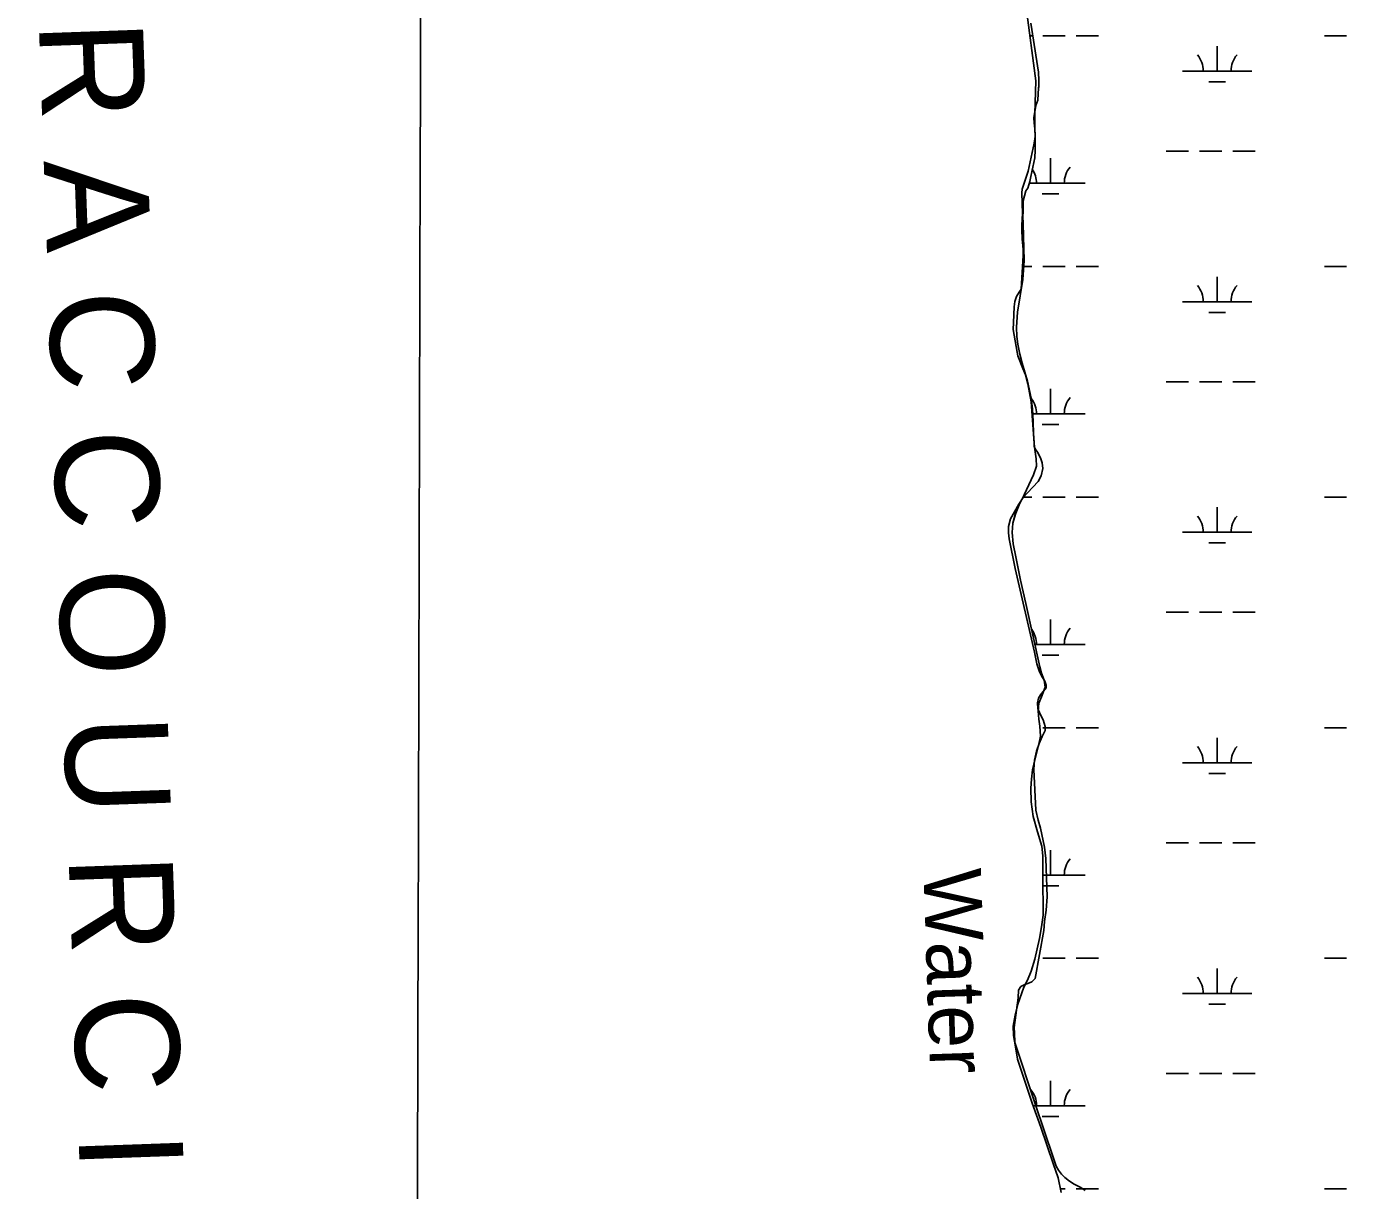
# Model space of a CAD drawing. Extents: x 3161564 to 3199464, y 849354 to 874788.
# Drawn here: x 3175679 to 3177583, y 862040 to 863719 of the extents above; entities that cross this region are included whole.
import ezdxf

# ---------------------------------------------------------------- set-up
doc = ezdxf.new("R2010")
doc.units = 0
for name, color, linetype in [('V-GRID-MAJR', 7, 'Continuous'), ('V-RIVR-IDEN', 7, 'Continuous'), ('V-ROAD-CNTR', 7, 'Continuous'), ('V-SITE-VEGE', 7, 'Continuous'), ('V-TOPO-SHOR', 7, 'Continuous'), ('V-WETL-SWMP', 7, 'Continuous')]:
    doc.layers.add(name, color=color, linetype=linetype)

msp = doc.modelspace()

# ---------------------------------------------------------------- linework, layer by layer
at = {"layer": 'V-GRID-MAJR'}
msp.add_spline([(3176222.1, 854791.1), (3176239.8, 860850.6), (3176257.4, 866913.1), (3176275, 872975.6), (3176275, 872978.7)], degree=3, dxfattribs=at)
at = {"layer": 'V-ROAD-CNTR'}
msp.add_spline([(3176879.1, 855651.9), (3176902.3, 855659.1), (3176934.1, 855667), (3176983.4, 855657.7), (3177040.7, 855639.1), (3177110.5, 855613.6), (3177170.6, 855601.8), (3177236.8, 855586.9), (3177274.8, 855573.5), (3177317.4, 855579.8), (3177362.6, 855595.7), (3177412, 855643.1), (3177451.7, 855679.2), (3177476.7, 855705.8), (3177478.3, 855737), (3177464.2, 855782.3), (3177430.8, 855833.4), (3177373, 855887.8), (3177287.8, 855954.8), (3177219.8, 855998.4), (3177153, 856039.4), (3177089.3, 856079.2), (3177023.4, 856134.3), (3176966.6, 856207.9), (3176895.2, 856290.1), (3176782.2, 856425.1), (3176693.2, 856545.3), (3176615.2, 856622.6), (3176543.9, 856726.5), (3176474.4, 856784.2), (3176414.4, 856823.6), (3176395.9, 856828), (3176350.8, 856806.2), (3176279.1, 856754.7), (3176211.6, 856707.4), (3176172.3, 856696.1), (3176141.1, 856702), (3176111.7, 856719.6), (3176032.6, 856777.4), (3175933.6, 856857.4), (3175839, 856930.3), (3175807.1, 856951.5), (3175770.1, 856958.7), (3175787.1, 856991.4), (3175795.1, 857040.7), (3175799.5, 857113.7), (3175810.8, 857206.9), (3175813.7, 857287.4), (3175807.8, 857386.8), (3175805.7, 857497.9), (3175801.9, 857543.6), (3175783.5, 857620.5), (3175760.2, 857716.1), (3175755.3, 857765.5), (3175754.5, 857815.6), (3175751.7, 857884.3), (3175756.3, 858015.5), (3175754.9, 858158.6), (3175753.1, 858270.8), (3175748.6, 858321.7), (3175736.5, 858372), (3175677.2, 858555.5), (3175602.2, 858747.1), (3175558.2, 858866.9), (3175502.5, 858986.2), (3175436.3, 859092.6), (3175371.2, 859185.1), (3175300.7, 859261.6), (3175219.1, 859367.2), (3175166.2, 859443.7), (3175175.3, 859507.1), (3175222, 859537.9), (3175285.3, 859568.3), (3175321.2, 859607.5), (3175310.3, 859667.2), (3175262.4, 859798.6), (3175224.6, 859877.9), (3175174.7, 859982), (3175144.8, 860115.4), (3175122.6, 860284.8), (3175088.4, 860568.6), (3175086.3, 860704.5), (3175072.2, 860854.5), (3175052.5, 860999.9), (3175047.5, 861166.8), (3175053.2, 861343.7), (3175066.7, 861550.4), (3175065.5, 861662.5), (3175040.2, 861767.8), (3175017.8, 861884.2), (3175008.4, 862033.9), (3174979.6, 862160.3), (3174952.1, 862274.6), (3174921.6, 862422.8), (3174897, 862525.5), (3174861.7, 862663.2), (3174841.1, 862738)], degree=3, dxfattribs=at)
at = {"layer": 'V-SITE-VEGE'}
for p, q in [((3177127.4, 863723.8), (3177138.6, 863652.9)), ((3177138.6, 863652.9), (3177138.8, 863641.1)), ((3177138.3, 863630.4), (3177137.2, 863612.8)), ((3177138.7, 863632), (3177138.3, 863630.4)), ((3177138.8, 863641.1), (3177138.7, 863632)), ((3177137.2, 863612.8), (3177134.6, 863604.9)), ((3177134.6, 863604.9), (3177131.6, 863587.4)), ((3177131.6, 863587.4), (3177132.1, 863580.1)), ((3177132.1, 863580.1), (3177133, 863571.4)), ((3177133.5, 863560.4), (3177132.3, 863550.6)), ((3177133, 863571.4), (3177133.5, 863560.4)), ((3177132.3, 863550.6), (3177123.3, 863510.2)), ((3177123.3, 863510.2), (3177116.5, 863488.8)), ((3177114.6, 863484.1), (3177114.3, 863479.2)), ((3177114.3, 863479.2), (3177115.2, 863449.4)), ((3177116.5, 863488.8), (3177114.6, 863484.1)), ((3177115.2, 863449.4), (3177114.3, 863432.4)), ((3177114.3, 863432.4), (3177114.4, 863425.1)), ((3177114.4, 863425.1), (3177114.7, 863412.9)), ((3177114.7, 863412.9), (3177116.2, 863397.2)), ((3177116.4, 863388.4), (3177113.6, 863340)), ((3177116.2, 863397.2), (3177116.4, 863388.4)), ((3177106.5, 863329.6), (3177104.4, 863322.3)), ((3177110.4, 863335.8), (3177106.5, 863329.6)), ((3177113.6, 863340), (3177110.4, 863335.8)), ((3177103.2, 863314.5), (3177102.4, 863292.2)), ((3177104.4, 863322.3), (3177103.2, 863314.5)), ((3177102.4, 863292.2), (3177101.9, 863281.9)), ((3177101.9, 863281.9), (3177107.6, 863249)), ((3177107.6, 863249), (3177108.8, 863244.1)), ((3177108.8, 863244.1), (3177115.9, 863225.6)), ((3177115.9, 863225.6), (3177119.8, 863216.7)), ((3177119.8, 863216.7), (3177123.2, 863203.4)), ((3177123.2, 863203.4), (3177127.8, 863177.5)), ((3177127.8, 863177.5), (3177132.2, 863118.1)), ((3177132.2, 863118.1), (3177132, 863113.6)), ((3177132, 863113.6), (3177133.8, 863109.5)), ((3177133.8, 863109.5), (3177137.1, 863104.7)), ((3177137.1, 863104.7), (3177141.2, 863096.8)), ((3177141.2, 863096.8), (3177143.8, 863089.7)), ((3177144.4, 863081.5), (3177142.3, 863070.8)), ((3177143.8, 863089.7), (3177144.4, 863081.5)), ((3177138.1, 863062.6), (3177130.3, 863054.4)), ((3177142.3, 863070.8), (3177138.1, 863062.6)), ((3177116.2, 863039.3), (3177110.2, 863030)), ((3177122.3, 863046.4), (3177116.2, 863039.3)), ((3177130.3, 863054.4), (3177122.3, 863046.4)), ((3177110.2, 863030), (3177103.6, 863018.6)), ((3177098, 863008.5), (3177095.1, 862997.7)), ((3177103.6, 863018.6), (3177098, 863008.5)), ((3177095.1, 862997.7), (3177095, 862988.7)), ((3177095, 862988.7), (3177096.2, 862979.8)), ((3177096.2, 862979.8), (3177104.8, 862936.9)), ((3177104.8, 862936.9), (3177132.5, 862816.3)), ((3177132.5, 862816.3), (3177136.1, 862799.4)), ((3177136.1, 862799.4), (3177139.7, 862787.8)), ((3177139.7, 862787.8), (3177143.2, 862781.1)), ((3177143.2, 862781.1), (3177147.3, 862774.3)), ((3177147.3, 862774.3), (3177149.5, 862768.7)), ((3177141.2, 862754.7), (3177138.5, 862750)), ((3177149.2, 862765), (3177141.2, 862754.7)), ((3177149.5, 862768.7), (3177149.2, 862765)), ((3177138.5, 862750), (3177137.1, 862743.1)), ((3177137.1, 862743.1), (3177137.4, 862735.3)), ((3177137.4, 862735.3), (3177140.8, 862726.7)), ((3177140.8, 862726.7), (3177145.3, 862718.9)), ((3177145.3, 862718.9), (3177148, 862709)), ((3177147.9, 862703.3), (3177143.8, 862694.9)), ((3177148, 862709), (3177147.9, 862703.3)), ((3177139.5, 862684.5), (3177135.5, 862673.6)), ((3177143.8, 862694.9), (3177139.5, 862684.5)), ((3177132.4, 862660.4), (3177131.5, 862646.9)), ((3177135.5, 862673.6), (3177132.4, 862660.4)), ((3177131.5, 862646.9), (3177134.3, 862588.6)), ((3177134.3, 862588.6), (3177138, 862573.8)), ((3177138, 862573.8), (3177141.5, 862562.6)), ((3177141.5, 862562.6), (3177146.8, 862534.9)), ((3177146.8, 862534.9), (3177148.8, 862518.9)), ((3177148.8, 862518.9), (3177150.8, 862463.4)), ((3177150.8, 862463.4), (3177149.2, 862444.4)), ((3177149.2, 862444.4), (3177147.2, 862428)), ((3177146.1, 862414.6), (3177133.4, 862345.8)), ((3177147.2, 862428), (3177146.1, 862414.6)), ((3177118.8, 862337), (3177112.9, 862334)), ((3177123.2, 862338.2), (3177118.8, 862337)), ((3177128.7, 862340.9), (3177123.2, 862338.2)), ((3177133.4, 862345.8), (3177128.7, 862340.9)), ((3177108.9, 862317.5), (3177103.5, 862274.8)), ((3177109.7, 862328.9), (3177108.9, 862317.5)), ((3177112.9, 862334), (3177109.7, 862328.9)), ((3177103.5, 862274.8), (3177103.6, 862267.1)), ((3177103.6, 862267.1), (3177104.3, 862253.4)), ((3177104.3, 862253.4), (3177133.6, 862164.6)), ((3177133.6, 862164.6), (3177159.7, 862088)), ((3177159.7, 862088), (3177164, 862074.7)), ((3177164, 862074.7), (3177167.3, 862068.9)), ((3177167.3, 862068.9), (3177171.5, 862063.5)), ((3177171.5, 862063.5), (3177176.2, 862058.6)), ((3177176.2, 862058.6), (3177183, 862053.2)), ((3177183, 862053.2), (3177189.8, 862048.7)), ((3177189.8, 862048.7), (3177199.3, 862044.1)), ((3177199.3, 862044.1), (3177205.9, 862039.6))]:
    msp.add_line(p, q, dxfattribs=at)
at = {"layer": 'V-TOPO-SHOR'}
for points in [[(3177116.4, 863467.6), (3177120.3, 863482.1), (3177123.2, 863485.6), (3177126, 863495.2), (3177127.1, 863502.5), (3177132.9, 863529.7), (3177133.6, 863540.7), (3177133.2, 863593.1), (3177134.6, 863640.7), (3177120.7, 863746.4)], [(3177116.2, 863434.3), (3177115.8, 863445.2), (3177116.2, 863451.7), (3177116.4, 863467.6)], [(3177116.2, 863434.3), (3177117.5, 863381.6), (3177116, 863353.8), (3177108, 863306.8), (3177106.6, 863285), (3177107, 863271.9), (3177108.5, 863260.6), (3177111.4, 863246.2), (3177115, 863233.1), (3177122.6, 863207.5), (3177127.9, 863182.7), (3177129.9, 863167.3), (3177130.7, 863149.3), (3177131.2, 863131.9), (3177132.4, 863112), (3177135.1, 863095.3), (3177135.4, 863084.6), (3177131.3, 863072.4), (3177117.6, 863043.4), (3177110.6, 863029), (3177105.4, 863016.8), (3177101.4, 863002.5), (3177100.6, 862989), (3177101.8, 862972.8), (3177105.8, 862954), (3177112.4, 862920.2), (3177120.3, 862886.7), (3177140.5, 862795.1), (3177142.7, 862785.9), (3177146.4, 862776.2), (3177148.1, 862765.7), (3177142.7, 862752), (3177138.7, 862742.6), (3177138, 862731.1), (3177138.8, 862719.5), (3177140.5, 862709.6), (3177141.4, 862695.4), (3177138.8, 862683.5), (3177133.1, 862661.1), (3177129.8, 862646.4), (3177128.4, 862633), (3177127.3, 862620.1), (3177127.7, 862600.3), (3177130.7, 862579.5), (3177136.8, 862557.2), (3177143, 862536.5), (3177144.5, 862522.7), (3177144.4, 862509.3), (3177144.8, 862495.7), (3177144.6, 862472.8), (3177145.1, 862457.4), (3177144.9, 862437), (3177142.9, 862420), (3177139.8, 862403.3), (3177136.7, 862388.6), (3177133.1, 862373.3), (3177127.9, 862356), (3177122.6, 862343.1), (3177117.4, 862333.1), (3177108.8, 862308.4), (3177104.9, 862292.8), (3177102, 862276.7), (3177102.5, 862263.4), (3177105.1, 862247), (3177108.2, 862229.2), (3177129.1, 862165.6), (3177141.9, 862131.1), (3177159.4, 862078.8), (3177166.7, 862058.2), (3177171.3, 862036.9)]]:
    msp.add_lwpolyline(points, dxfattribs=at)
at = {"layer": 'V-WETL-SWMP'}
for p, q in [((3177134.6, 863640.7), (3177120.7, 863746.4)), ((3177126.1, 863705.4), (3177128.7, 863705.4)), ((3177144.7, 863705.4), (3177176.7, 863705.4)), ((3177192.7, 863705.4), (3177224.7, 863705.4)), ((3177550.6, 863705.4), (3177582.6, 863705.4)), ((3177396, 863654.7), (3177396, 863690.7)), ((3177346, 863654.7), (3177446, 863654.7)), ((3177133.2, 863593.1), (3177134.6, 863640.7)), ((3177384, 863639.3), (3177408, 863639.3)), ((3177133.6, 863540.7), (3177133.2, 863593.1)), ((3177132.9, 863529.7), (3177133.6, 863540.7)), ((3177322.6, 863539.3), (3177354.6, 863539.3)), ((3177370.6, 863539.3), (3177402.6, 863539.3)), ((3177418.6, 863539.3), (3177450.6, 863539.3)), ((3177127.1, 863502.5), (3177132.9, 863529.7)), ((3177155.6, 863492.8), (3177155.6, 863528.8)), ((3177126, 863495.2), (3177127.1, 863502.5)), ((3177116.4, 863467.6), (3177120.3, 863482.1)), ((3177120.3, 863482.1), (3177123.2, 863485.6)), ((3177123.2, 863485.6), (3177126, 863495.2)), ((3177125.3, 863492.8), (3177205.6, 863492.8)), ((3177143.6, 863477.4), (3177167.6, 863477.4)), ((3177116.2, 863451.7), (3177116.4, 863467.6)), ((3177115.8, 863445.2), (3177116.2, 863451.7)), ((3177116.2, 863434.3), (3177115.8, 863445.2)), ((3177117.5, 863381.6), (3177116.2, 863434.3)), ((3177116, 863353.8), (3177117.5, 863381.6)), ((3177117, 863372.8), (3177128.7, 863372.8)), ((3177144.7, 863372.8), (3177176.7, 863372.8)), ((3177192.7, 863372.8), (3177224.7, 863372.8)), ((3177550.6, 863372.8), (3177582.6, 863372.8)), ((3177108, 863306.8), (3177116, 863353.8)), ((3177396, 863322), (3177396, 863358)), ((3177106.6, 863285), (3177108, 863306.8)), ((3177346, 863322), (3177446, 863322)), ((3177384, 863306.6), (3177408, 863306.6)), ((3177107, 863271.9), (3177106.6, 863285)), ((3177108.5, 863260.6), (3177107, 863271.9)), ((3177111.4, 863246.2), (3177108.5, 863260.6)), ((3177115, 863233.1), (3177111.4, 863246.2)), ((3177122.6, 863207.5), (3177115, 863233.1)), ((3177127.9, 863182.7), (3177122.6, 863207.5)), ((3177155.6, 863160.2), (3177155.6, 863196.2)), ((3177322.6, 863206.6), (3177354.6, 863206.6)), ((3177370.6, 863206.6), (3177402.6, 863206.6)), ((3177418.6, 863206.6), (3177450.6, 863206.6)), ((3177129.9, 863167.3), (3177127.9, 863182.7)), ((3177130.7, 863149.3), (3177129.9, 863167.3)), ((3177130.3, 863160.2), (3177205.6, 863160.2)), ((3177131.2, 863131.9), (3177130.7, 863149.3)), ((3177143.6, 863144.7), (3177167.6, 863144.7)), ((3177132.4, 863112), (3177131.2, 863131.9)), ((3177135.1, 863095.3), (3177132.4, 863112)), ((3177131.3, 863072.4), (3177135.4, 863084.6)), ((3177135.4, 863084.6), (3177135.1, 863095.3)), ((3177117.6, 863043.4), (3177131.3, 863072.4)), ((3177110.6, 863029), (3177117.6, 863043.4)), ((3177116, 863040.1), (3177128.7, 863040.1)), ((3177144.7, 863040.1), (3177176.7, 863040.1)), ((3177192.7, 863040.1), (3177224.7, 863040.1)), ((3177550.6, 863040.1), (3177582.6, 863040.1)), ((3177105.5, 863016.8), (3177110.6, 863029)), ((3177396, 862989.4), (3177396, 863025.4)), ((3177100.6, 862989), (3177101.4, 863002.5)), ((3177101.4, 863002.5), (3177105.5, 863016.8)), ((3177101.8, 862972.8), (3177100.6, 862989)), ((3177346, 862989.4), (3177446, 862989.4)), ((3177105.8, 862954), (3177101.8, 862972.8)), ((3177384, 862973.9), (3177408, 862973.9)), ((3177112.4, 862920.2), (3177105.8, 862954)), ((3177120.3, 862886.7), (3177112.4, 862920.2)), ((3177140.5, 862795.1), (3177120.3, 862886.7)), ((3177322.6, 862873.9), (3177354.6, 862873.9)), ((3177370.6, 862873.9), (3177402.6, 862873.9)), ((3177418.6, 862873.9), (3177450.6, 862873.9)), ((3177155.6, 862827.5), (3177155.6, 862863.5)), ((3177133.4, 862827.5), (3177205.6, 862827.5)), ((3177143.6, 862812.1), (3177167.6, 862812.1)), ((3177142.7, 862785.9), (3177140.5, 862795.1)), ((3177146.4, 862776.2), (3177142.7, 862785.9)), ((3177148.1, 862765.7), (3177146.4, 862776.2)), ((3177142.7, 862752), (3177148.1, 862765.7)), ((3177138, 862731.1), (3177138.7, 862742.6)), ((3177138.7, 862742.6), (3177142.7, 862752)), ((3177138.8, 862719.5), (3177138, 862731.1)), ((3177140.5, 862709.6), (3177138.8, 862719.5)), ((3177141.4, 862695.4), (3177140.5, 862709.6)), ((3177144.7, 862707.4), (3177176.7, 862707.4)), ((3177192.7, 862707.4), (3177224.7, 862707.4)), ((3177550.6, 862707.4), (3177582.6, 862707.4)), ((3177133.1, 862661.1), (3177138.8, 862683.5)), ((3177138.8, 862683.5), (3177141.4, 862695.4)), ((3177396, 862656.7), (3177396, 862692.7)), ((3177129.8, 862646.4), (3177133.1, 862661.1)), ((3177128.4, 862633), (3177129.8, 862646.4)), ((3177346, 862656.7), (3177446, 862656.7)), ((3177384, 862641.2), (3177408, 862641.2)), ((3177127.3, 862620.1), (3177128.4, 862633)), ((3177127.7, 862600.3), (3177127.3, 862620.1)), ((3177130.7, 862579.5), (3177127.7, 862600.3)), ((3177136.8, 862557.2), (3177130.7, 862579.5)), ((3177143, 862536.5), (3177136.8, 862557.2)), ((3177144.5, 862522.7), (3177143, 862536.5)), ((3177155.6, 862494.8), (3177155.6, 862530.8)), ((3177322.6, 862541.2), (3177354.6, 862541.2)), ((3177370.6, 862541.2), (3177402.6, 862541.2)), ((3177418.6, 862541.2), (3177450.6, 862541.2)), ((3177144.4, 862509.3), (3177144.5, 862522.7)), ((3177144.8, 862495.7), (3177144.4, 862509.3)), ((3177144.6, 862472.8), (3177144.8, 862495.7)), ((3177144.8, 862494.8), (3177205.6, 862494.8)), ((3177144.6, 862479.4), (3177167.6, 862479.4)), ((3177145.1, 862457.4), (3177144.6, 862472.8)), ((3177144.9, 862437), (3177145.1, 862457.4)), ((3177142.9, 862420), (3177144.9, 862437)), ((3177139.8, 862403.3), (3177142.9, 862420)), ((3177136.7, 862388.6), (3177139.8, 862403.3)), ((3177127.9, 862356), (3177133.2, 862373.3)), ((3177133.2, 862373.3), (3177136.7, 862388.6)), ((3177144.7, 862374.7), (3177176.7, 862374.7)), ((3177192.7, 862374.7), (3177224.7, 862374.7)), ((3177550.6, 862374.7), (3177582.6, 862374.7)), ((3177122.6, 862343.1), (3177127.9, 862356)), ((3177396, 862324), (3177396, 862360)), ((3177117.4, 862333.1), (3177122.6, 862343.1)), ((3177108.8, 862308.4), (3177117.4, 862333.1)), ((3177346, 862324), (3177446, 862324)), ((3177104.9, 862292.8), (3177108.8, 862308.4)), ((3177384, 862308.6), (3177408, 862308.6)), ((3177102, 862276.7), (3177104.9, 862292.8)), ((3177102.5, 862263.4), (3177102, 862276.7)), ((3177105.1, 862247), (3177102.5, 862263.4)), ((3177108.2, 862229.2), (3177105.1, 862247)), ((3177129.1, 862165.6), (3177108.2, 862229.2)), ((3177322.6, 862208.6), (3177354.6, 862208.6)), ((3177370.6, 862208.6), (3177402.6, 862208.6)), ((3177418.6, 862208.6), (3177450.6, 862208.6)), ((3177155.6, 862162.1), (3177155.6, 862198.1)), ((3177141.9, 862131.1), (3177129.1, 862165.6)), ((3177130.4, 862162.1), (3177205.6, 862162.1)), ((3177143.6, 862146.7), (3177167.6, 862146.7)), ((3177159.4, 862078.8), (3177141.9, 862131.1)), ((3177166.7, 862058.2), (3177159.4, 862078.8)), ((3177171.3, 862036.9), (3177166.7, 862058.2)), ((3177170.2, 862042.1), (3177176.7, 862042.1)), ((3177192.7, 862042.1), (3177224.7, 862042.1)), ((3177550.6, 862042.1), (3177582.6, 862042.1))]:
    msp.add_line(p, q, dxfattribs=at)
for centre, start, end in [((3177340.8, 863655.2), 359.2282, 40.7718), ((3177451.3, 863655.2), 139.2282, 180.7718), ((3177210.8, 863493.3), 139.2282, 180.7718), ((3177100.3, 863493.3), 359.2282, 34.4712), ((3177340.8, 863322.5), 359.2282, 40.7718), ((3177451.3, 863322.5), 139.2282, 180.7718), ((3177100.3, 863160.6), 359.2282, 38.3434), ((3177210.8, 863160.6), 139.2282, 180.7718), ((3177340.8, 862989.8), 359.2282, 40.7718), ((3177451.3, 862989.8), 139.2282, 180.7718), ((3177100.3, 862828), 359.2282, 36.6258), ((3177210.8, 862828), 139.2282, 180.7718), ((3177340.8, 862657.2), 359.2282, 40.7718), ((3177451.3, 862657.2), 139.2282, 180.7718), ((3177210.8, 862495.3), 139.2282, 180.7718), ((3177340.8, 862324.5), 359.2282, 40.7718), ((3177451.3, 862324.5), 139.2282, 180.7718), ((3177100.3, 862162.6), 359.2282, 40.7718), ((3177210.8, 862162.6), 139.2282, 180.7718)]:
    msp.add_arc(centre, 35.2, start, end, dxfattribs=at)

# ---------------------------------------------------------------- texts
at = {"layer": 'V-RIVR-IDEN'}
for s, height, rotation, p in [('R A C C O U R C I', 150, 272.0446, (3175696.8, 863725.6)), ('Water', 83, 271.9086, (3176972.4, 862502.9))]:
    msp.add_text(s, height=height, rotation=rotation, dxfattribs=at).set_placement(p)

doc.saveas('drawing.dxf')
